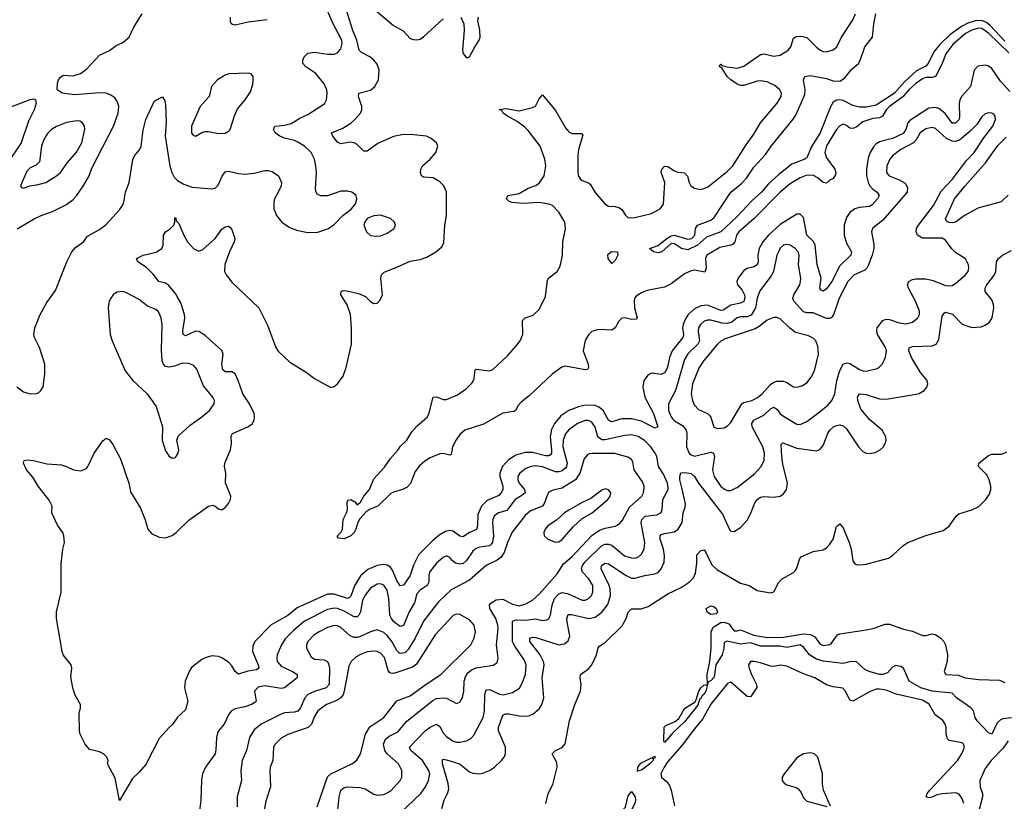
# Model space of a CAD drawing. Header units: inches. Extents: x 1771504 to 1971212, y 471788 to 643615.
# Tile 496 of 587: x 1879047 to 1885006, y 608103 to 612835. Entities that reach past the tile are written whole.
import ezdxf

# ---------------------------------------------------------------- set-up
doc = ezdxf.new("R2010")
doc.units = ezdxf.units.IN
doc.header["$MEASUREMENT"] = 0
for name, color, linetype in [('B8670', 7, 'Continuous'), ('B8671', 7, 'Continuous'), ('B8680', 7, 'Continuous'), ('B8681', 7, 'Continuous')]:
    doc.layers.add(name, color=color, linetype=linetype)

msp = doc.modelspace()

# ---------------------------------------------------------------- linework, layer by layer
at = {"layer": 'B8670', "color": 5, "elevation": 320}
for points in [[(1880000, 608609), (1879970, 608565.2), (1879950.4, 608549.6), (1879890, 608482.7), (1879810, 608325.2), (1879770, 608279), (1879730, 608242), (1879650, 608108), (1879624, 608244), (1879578, 608330), (1879582, 608350), (1879574, 608370), (1879554, 608390), (1879530, 608402.7), (1879470, 608417.2), (1879443.7, 608450), (1879413.2, 608510), (1879409.3, 608530), (1879406, 608634), (1879415.3, 608670), (1879414, 608690), (1879381.2, 608750), (1879369.2, 608790), (1879356.5, 608856.5), (1879361.2, 608910), (1879357.2, 608930), (1879310, 608989), (1879303.7, 609010), (1879269.6, 609209.6), (1879269.7, 609250), (1879296.9, 609370), (1879297.2, 609542.8), (1879307.6, 609630), (1879316.9, 609670), (1879313.6, 609710), (1879307.3, 609730), (1879274.5, 609774.5), (1879242, 609850), (1879242.9, 609890), (1879225.9, 609925.9), (1879165.7, 610000)], [(1879713.1, 610000), (1879717.3, 609977.3), (1879777.1, 609877.1), (1879806.3, 609806.3), (1879821.5, 609750), (1879843.6, 609723.6), (1879890, 609703.2), (1879930, 609698.8), (1879970, 609712.4), (1879993.7, 609730), (1880000, 609736.2)]]:
    msp.add_lwpolyline(points, dxfattribs=at)
at = {"layer": 'B8671', "color": 5}
for points, elevation in [([(1879031.2, 611568.8), (1879130, 611628.2), (1879177, 611650), (1879246, 611674), (1879330, 611715.2), (1879370, 611746.4), (1879390, 611768.7), (1879430, 611826.9), (1879466.5, 611890), (1879484, 611936), (1879614.7, 612190), (1879643.4, 612270), (1879646.4, 612310), (1879638.1, 612338.1), (1879621.5, 612361.5), (1879598.5, 612378.5), (1879570, 612389.8), (1879530, 612392.3), (1879380.8, 612380.8), (1879304, 612390), (1879273.2, 612410), (1879274.5, 612450), (1879282, 612470), (1879293.4, 612486.6), (1879310, 612499.1), (1879370, 612494.9), (1879414, 612510), (1879450, 612535.3), (1879530, 612620.9), (1879590, 612648.9), (1879630, 612678.3), (1879670, 612696.5), (1879709.6, 612730), (1879737.4, 612790), (1879788, 612870)], 360), ([(1878930, 612283.1), (1879110, 612351), (1879130, 612356), (1879142, 612350), (1879146, 612330), (1879134, 612290), (1879099.8, 612220.2), (1879055.6, 612090), (1878973.7, 611966.3)], 360), ([(1879030, 610611.8), (1879070, 610581.1), (1879110, 610570.3), (1879150, 610572.2), (1879161.7, 610578.3), (1879175.1, 610590), (1879187.7, 610612.3), (1879198.5, 610690), (1879199.3, 610750), (1879165.7, 610850), (1879136.2, 610910), (1879131.5, 610930), (1879138.5, 610970), (1879169.9, 611050.1), (1879210, 611123.8), (1879263.9, 611196.1), (1879331, 611370), (1879362.5, 611430), (1879385.2, 611454.8), (1879432.1, 611490), (1879456.6, 611523.4), (1879530, 611565.5), (1879570, 611596), (1879650, 611684.4), (1879667.9, 611710), (1879676.2, 611730), (1879687.2, 611790), (1879708.2, 611850), (1879730.6, 611989.4), (1879741.4, 612010), (1879772.7, 612047.3), (1879781.5, 612070), (1879793.6, 612166.4), (1879810.8, 612230), (1879860.9, 612339.1), (1879870, 612348.2), (1879910, 612367.3), (1879924.4, 612344.4), (1879930, 612322), (1879932.8, 612212.8), (1879928, 612130), (1879954.7, 611950), (1879967.3, 611910), (1879982.2, 611882.2), (1880000, 611864.4)], 340), ([(1880000, 611158.8), (1879990, 611176.8), (1879947.7, 611227.7), (1879930, 611238.9), (1879889.4, 611249.4), (1879854.4, 611294.4), (1879814.6, 611334.6), (1879761.6, 611370), (1879754.5, 611390), (1879793.2, 611410), (1879871.9, 611428.1), (1879907.3, 611450), (1879915.8, 611470), (1879916.5, 611530), (1879929.9, 611550.1), (1879959.2, 611570), (1879978.9, 611590), (1879986.3, 611610), (1879985.6, 611634.4), (1879990, 611638), (1879995.2, 611615.2), (1880000, 611610.9)], 320), ([(1880000, 610743.3), (1879983.3, 610736.6), (1879950, 610730.6), (1879930, 610735.3), (1879917, 610750), (1879909.2, 610770), (1879904.1, 610835.9), (1879909.8, 610990), (1879902.3, 611030), (1879886.4, 611066.4), (1879870, 611080.4), (1879819.9, 611099.9), (1879770, 611141.1), (1879690, 611183.5), (1879670, 611189.7), (1879634.6, 611185.4), (1879611.4, 611168.6), (1879597.6, 611150), (1879588.8, 611130), (1879582, 611090), (1879594.4, 610930), (1879605.3, 610890), (1879685.3, 610710), (1879730.4, 610650), (1879818.4, 610570), (1879873, 610493), (1879910.4, 610370), (1879908.9, 610288.9), (1879930, 610224.7), (1879950, 610194.8), (1879970, 610181), (1879990, 610184.7), (1880000, 610201.3)], 340), ([(1879165.7, 610000), (1879157.6, 610010), (1879125.6, 610065.6), (1879087.3, 610110), (1879069.3, 610150), (1879074.6, 610165.4), (1879089.3, 610170.7), (1879130, 610166.7), (1879210, 610146.4), (1879299.1, 610139.1), (1879330, 610130.8), (1879372, 610110), (1879416.6, 610103.4), (1879450, 610118.8), (1879459.3, 610130), (1879497.2, 610210), (1879550, 610284.7), (1879570, 610301), (1879590, 610290.8), (1879610, 610262.8), (1879656.5, 610176.5), (1879707.4, 610030), (1879713.1, 610000)], 320), ([(1880000, 610279.4), (1879998, 610290), (1880000, 610296.2)], 340)]:
    msp.add_lwpolyline(points, dxfattribs=dict(at, elevation=elevation))
at = {"layer": 'B8671', "color": 5, "elevation": 380}
msp.add_lwpolyline([(1879390, 612223.1), (1879330, 612212.8), (1879270, 612189.1), (1879239.6, 612170), (1879214.1, 612145.9), (1879193.1, 612110), (1879178.5, 612070), (1879166.6, 611973.4), (1879145.4, 611954.5), (1879110, 611937.2), (1879090, 611917.4), (1879051, 611830), (1879058, 611818), (1879070, 611814.8), (1879110, 611828.7), (1879150, 611834.4), (1879204, 611850), (1879270, 611890.4), (1879293.6, 611910), (1879336.4, 611970), (1879390, 612033.4), (1879423.1, 612090), (1879441.7, 612170), (1879439.7, 612190), (1879427, 612210), (1879410, 612219.7)], close=True, dxfattribs=at)
at = {"layer": 'B8680', "color": 5}
for points, elevation in [([(1881970.1, 610000), (1881970, 609988.5), (1881960.8, 609970), (1881945.8, 609954.2), (1881876.4, 609923.6), (1881841.3, 609890), (1881819.6, 609840.4), (1881817.4, 609770), (1881810.5, 609749.5), (1881769.7, 609730.3), (1881730, 609703.7), (1881710, 609708.4), (1881670, 609738), (1881650, 609742), (1881624.2, 609735.8), (1881585.8, 609714.2), (1881542.2, 609677.8), (1881463.3, 609596.7), (1881430, 609532), (1881409.1, 609470), (1881370, 609412.2), (1881350, 609407.8), (1881330, 609439.8), (1881303.1, 609503.1), (1881290, 609521.4), (1881270, 609533.1), (1881250, 609535.9), (1881210, 609530.5), (1881154.3, 609505.6), (1881110, 609467.6), (1881072.1, 609407.9), (1881050, 609344.8), (1881042.7, 609337.3), (1881030, 609331.2), (1880950, 609358), (1880910, 609356.2), (1880725.8, 609274.2), (1880670, 609228.5), (1880567.8, 609172.2), (1880469.4, 609070.6), (1880457.4, 609042.6), (1880455.5, 609010), (1880490.2, 608929.8), (1880494.5, 608910), (1880480.4, 608899.5), (1880428.2, 608891.8), (1880370, 608872), (1880350, 608888.2), (1880330, 608923.1), (1880310, 608945.3), (1880270, 608972.5), (1880250, 608979.3), (1880210, 608983.1), (1880170, 608972.6), (1880150, 608961.3), (1880087.3, 608912.7), (1880073.1, 608890), (1880048.9, 608830), (1880044.6, 608790), (1880063.8, 608710), (1880050, 608657.2), (1880000.7, 608610), (1880000, 608609)], 320), ([(1880000, 609736.2), (1880070, 609806), (1880190, 609889), (1880215.3, 609895.3), (1880230, 609890.3), (1880250, 609873.7), (1880270, 609868.6), (1880290, 609882.6), (1880310, 609907), (1880321.8, 609930), (1880324.8, 609950), (1880304.9, 610000)], 320), ([(1882093.4, 610000), (1882101.4, 609990), (1882105.2, 609970), (1882086.4, 609953.6), (1882045.5, 609930), (1881995.5, 609864.5), (1881945.3, 609850), (1881919.3, 609830), (1881909.5, 609810), (1881907.5, 609790), (1881915, 609710), (1881907.7, 609672.3), (1881899.9, 609660.1), (1881890, 609649.9), (1881830, 609641.9), (1881810, 609634.5), (1881790, 609617.8), (1881750, 609560.7), (1881730, 609542.5), (1881710, 609538.4), (1881685.2, 609545.2), (1881662.5, 609562.5), (1881650, 609578.9), (1881630, 609589.7), (1881610, 609579.8), (1881570, 609545.8), (1881527.3, 609490), (1881523, 609470), (1881523.5, 609430), (1881513.7, 609410), (1881470, 609381.5), (1881450, 609359.7), (1881435.7, 609304.3), (1881403.4, 609250), (1881370, 609168.4), (1881350, 609161.2), (1881311.5, 609190), (1881297.1, 609210), (1881287.1, 609230), (1881281.7, 609330), (1881270, 609380.4), (1881250, 609411.6), (1881230, 609419.5), (1881210, 609417.4), (1881170, 609393.2), (1881135.3, 609350), (1881121.9, 609318.1), (1881109.3, 609250.7), (1881100.2, 609230), (1881090, 609219.8), (1881070, 609219), (1881010, 609254.7), (1880970, 609270.7), (1880950, 609272), (1880910, 609263.5), (1880770, 609192.9), (1880703.7, 609136.3), (1880654, 609086), (1880631.8, 609050), (1880605.1, 608990), (1880602, 608970), (1880605.5, 608950), (1880630, 608921.5), (1880698, 608890), (1880725.3, 608870), (1880726.7, 608850), (1880650, 608789.8), (1880630, 608785.8), (1880530, 608802.2), (1880490, 608794.6), (1880467.2, 608770), (1880477.3, 608710), (1880470, 608701.7), (1880450, 608688.4), (1880410, 608674.1), (1880350, 608662.8), (1880327.6, 608650), (1880312.6, 608630), (1880284, 608570), (1880250.3, 608530), (1880243.9, 608516.1), (1880237.3, 608490), (1880234.4, 608414.4), (1880228.8, 608390), (1880170.3, 608310), (1880153.7, 608270), (1880146.3, 608233.7), (1880143.7, 608110), (1880133.7, 608030)], 340), ([(1882332.3, 610000), (1882330, 609998.5), (1882273.3, 609986.8), (1882250, 609974.5), (1882240.2, 609959.8), (1882223.8, 609910), (1882210, 609890.6), (1882139.2, 609860.7), (1882106.6, 609833.5), (1882027.1, 609732.9), (1881999.1, 609670), (1881978.6, 609610), (1881959.8, 609580.2), (1881937.3, 609562.7), (1881869.3, 609530.7), (1881770, 609442.5), (1881657.4, 609382.6), (1881581.7, 609310), (1881490, 609194.2), (1881439.6, 609090), (1881398.6, 609021.4), (1881377.9, 609002.1), (1881350, 608998.1), (1881342.9, 609002.8), (1881330, 609015.7), (1881299.2, 609070), (1881270, 609106.4), (1881250, 609125.6), (1881210, 609141.5), (1881170, 609129.9), (1881110, 609099.9), (1881090, 609094.4), (1881070, 609095.2), (1881045.8, 609105.8), (1880990, 609155.2), (1880970, 609165), (1880950, 609168.2), (1880910, 609156), (1880859, 609130), (1880829.2, 609110), (1880790.3, 609070), (1880782.8, 609050), (1880783.2, 609030), (1880810, 608977), (1880830, 608963.5), (1880890, 608959.7), (1880909.3, 608949.3), (1880916.3, 608936.3), (1880921.1, 608910), (1880918.8, 608810), (1880902.3, 608790), (1880830, 608768.8), (1880790.5, 608749.5), (1880771.4, 608728.6), (1880745.5, 608670), (1880730, 608649.1), (1880710, 608642.4), (1880650, 608638.8), (1880630, 608631.4), (1880509.1, 608570.9), (1880464.8, 608535.2), (1880436.8, 608490), (1880419.3, 608410), (1880393.2, 608350), (1880385.9, 608290), (1880389.2, 608230), (1880362.3, 608130), (1880362.2, 608070)], 360), ([(1881383.3, 610000), (1881364, 609990), (1881310, 609975.1), (1881293.9, 609966.1), (1881213.4, 609890), (1881167.8, 609872.2), (1881143.7, 609856.3), (1881106.1, 609813.9), (1881093.2, 609790), (1881082, 609750), (1881071, 609730), (1881050, 609711.2), (1881010, 609692.3), (1880976.4, 609696.4), (1880968, 609708), (1880989.6, 609730.4), (1880999.5, 609750), (1881004.4, 609810), (1881025.4, 609850), (1881029.8, 609870), (1881028.2, 609911.8), (1881033.2, 609926.8), (1881051, 609930), (1881075.8, 609915.8), (1881090, 609898), (1881110, 609914.8), (1881129.6, 609950), (1881164.7, 609990), (1881168.6, 610000)], 280), ([(1880970.5, 608030), (1880980.4, 608130), (1880990.7, 608170), (1881010, 608186.6), (1881030, 608191.2), (1881106.2, 608186.2), (1881138.1, 608178.1), (1881190, 608146.2), (1881210, 608141), (1881250, 608143.8), (1881293.3, 608166.7), (1881348.7, 608230), (1881358.8, 608250), (1881360.3, 608290), (1881338.4, 608330), (1881271.4, 608390), (1881257.4, 608410), (1881248.7, 608450), (1881260.9, 608479.1), (1881282.6, 608497.4), (1881336.1, 608523.9), (1881390, 608588.6), (1881547.4, 608712.6), (1881570, 608724.6), (1881616, 608730), (1881630, 608727.6), (1881690, 608695.8), (1881710, 608703), (1881727.6, 608732.4), (1881735, 608770), (1881736.5, 608830), (1881744.1, 608855.9), (1881759.3, 608880.7), (1881781.3, 608898.7), (1881810, 608910.8), (1881913.5, 608926.5), (1881937.4, 608942.6), (1881942, 608970), (1881932.1, 609050), (1881941.8, 609150), (1881939.9, 609170), (1881927.8, 609210), (1881892.9, 609270), (1881890.6, 609290), (1881897.7, 609302.3), (1881930, 609323.5), (1881970, 609326.9), (1882030, 609296.9), (1882070, 609286.7), (1882110, 609297.8), (1882150, 609320.5), (1882190, 609356.8), (1882299.9, 609480.1), (1882338.8, 609541.2), (1882390, 609584.5), (1882510, 609711.9), (1882556.4, 609743.6), (1882590, 609756.1), (1882650, 609768), (1882676.1, 609783.9), (1882694.2, 609805.8), (1882736.9, 609883.1), (1882811.5, 609950), (1882822.4, 609970), (1882825.4, 610000)], 360), ([(1881350, 608031.9), (1881474.5, 608150), (1881502.3, 608190), (1881520.8, 608230), (1881528.1, 608270), (1881523.2, 608290), (1881484.1, 608350), (1881414.4, 608410), (1881406, 608430), (1881500.3, 608530), (1881530, 608552.5), (1881570, 608569.2), (1881590, 608555.6), (1881610, 608518), (1881630, 608494.5), (1881670, 608466.3), (1881690, 608460.2), (1881710, 608460.5), (1881751.6, 608470), (1881776.4, 608483.6), (1881795.5, 608504.5), (1881851, 608610), (1881860.7, 608650), (1881862.6, 608750), (1881870, 608778), (1881890, 608781), (1881950, 608752.7), (1881972.2, 608747.8), (1882030, 608760.9), (1882070.9, 608789.1), (1882086.6, 608813.4), (1882107.5, 608870), (1882112.9, 608930), (1882100, 608960), (1882042.4, 609042.4), (1882029.1, 609069.1), (1882030, 609193.4), (1882050, 609201.2), (1882110, 609200.7), (1882168.5, 609208.5), (1882210, 609198), (1882238, 609202), (1882250, 609210.4), (1882258.6, 609230), (1882269, 609290), (1882282.8, 609330), (1882310, 609359.8), (1882330, 609367.5), (1882361.9, 609361.9), (1882450, 609321), (1882470, 609321.5), (1882490, 609330.3), (1882506.4, 609350), (1882515.2, 609370), (1882515.2, 609410), (1882490.6, 609450), (1882453.4, 609490), (1882446.9, 609510), (1882452.1, 609530), (1882466.2, 609550), (1882570, 609651.2), (1882590, 609660.1), (1882610, 609660.1), (1882630, 609652.8), (1882707.9, 609590), (1882750, 609576.8), (1882770, 609575.9), (1882790, 609581.6), (1882810, 609598.3), (1882825.8, 609630), (1882829.2, 609670), (1882808.5, 609788.5), (1882811.3, 609810), (1882831.4, 609828.6), (1882902.3, 609837.7), (1882929.1, 609850.9), (1882935.8, 609870), (1882939.9, 609930), (1882972.4, 609990), (1882971.2, 610000)], 340), ([(1881601.2, 608058.8), (1881615, 608110), (1881636.8, 608150), (1881644.2, 608175.8), (1881640.2, 608210), (1881605.2, 608330), (1881605.1, 608354.9), (1881610, 608358.3), (1881630, 608354.3), (1881709.1, 608329.1), (1881770, 608281.5), (1881790, 608273.5), (1881830, 608270.1), (1881850, 608273.6), (1881889.7, 608290), (1881920.4, 608310), (1881963.5, 608350), (1881979.8, 608370), (1881987.8, 608390), (1881987.9, 608430), (1881944.1, 608530), (1881944.7, 608550), (1881970, 608624.4), (1881986.5, 608633.5), (1882006.3, 608633.7), (1882070, 608619.8), (1882121.1, 608619), (1882152.6, 608630), (1882190, 608663.2), (1882206.6, 608690), (1882219.1, 608730), (1882208.2, 608850), (1882220.4, 608930), (1882216.7, 608950), (1882195.8, 608990), (1882133.2, 609070), (1882134.7, 609090), (1882150, 609096.3), (1882170, 609094.8), (1882310, 609051.2), (1882343.9, 609056.1), (1882365.7, 609074.3), (1882376.1, 609103.9), (1882359.4, 609190), (1882358.3, 609210), (1882366.4, 609233.6), (1882386, 609234), (1882491.1, 609208.9), (1882530, 609218.3), (1882570, 609248.4), (1882605.7, 609294.3), (1882622.3, 609350), (1882620.5, 609390), (1882614.8, 609410), (1882566.1, 609510), (1882568.4, 609530), (1882590, 609544.2), (1882610, 609541.1), (1882716.3, 609470), (1882750, 609454.7), (1882770, 609454.7), (1882830.9, 609470.9), (1882890, 609479.3), (1882910, 609489.3), (1882929.9, 609510.1), (1882946.3, 609550), (1882949.3, 609590), (1882942.4, 609630), (1882922.4, 609690), (1882923, 609710), (1882930, 609717.8), (1882950, 609724.7), (1883010, 609733.5), (1883032.8, 609750), (1883056.7, 609790), (1883061.7, 609850), (1883075.3, 609884.7), (1883076.6, 609903.4), (1883053.9, 610000)], 320), ([(1882230.8, 608090), (1882244.2, 608150), (1882274.2, 608205.8), (1882299.3, 608310), (1882297.1, 608337.1), (1882268.6, 608390), (1882289.7, 608410), (1882330.8, 608429.2), (1882348.2, 608451.8), (1882374.2, 608590), (1882407.4, 608690), (1882439.9, 608770), (1882445.8, 608810), (1882438.3, 608850), (1882440.4, 608870), (1882490, 608905.1), (1882508.8, 608930), (1882536.9, 608990), (1882548, 609032), (1882556.7, 609043.3), (1882592.9, 609067.1), (1882693.9, 609166.1), (1882717.7, 609210), (1882730, 609247.7), (1882750, 609268.4), (1882807.8, 609267.8), (1882850, 609281.9), (1882970, 609358.2), (1883050, 609398.4), (1883098, 609430), (1883124.1, 609455.9), (1883136.2, 609483.7), (1883145.1, 609545.1), (1883145, 609595), (1883170, 609620.6), (1883183.4, 609623.4), (1883190, 609624.7), (1883199.4, 609610), (1883235, 609535), (1883266.1, 609506.1), (1883410, 609423.5), (1883460.7, 609410), (1883510, 609379.5), (1883590, 609366), (1883610, 609371.3), (1883642, 609430), (1883662, 609450), (1883730, 609488.8), (1883740.6, 609499.4), (1883748.8, 609511.2), (1883767.3, 609572.7), (1883776.6, 609583.4), (1883850, 609615.3), (1883910, 609625.3), (1883930, 609638), (1883950, 609658.9), (1883969.8, 609690), (1883990, 609766.8), (1884010, 609783.8), (1884030, 609759.3), (1884067.3, 609670), (1884079.2, 609630), (1884090, 609558), (1884101.7, 609541.7), (1884110, 609536.3), (1884130, 609534.9), (1884170, 609539.5), (1884304, 609576), (1884328.3, 609591.7), (1884392.7, 609650), (1884421.2, 609670), (1884530, 609712.4), (1884636.6, 609743.4), (1884671.5, 609768.5), (1884715.1, 609830), (1884730, 609843), (1884810, 609867), (1884851.7, 609888.3), (1884891.7, 609928.3), (1884916.5, 609963.5), (1884924.4, 609990), (1884924.6, 610000)], 280), ([(1883178, 610000), (1883301, 609841), (1883345.1, 609745.1), (1883350, 609738.7), (1883370, 609736.9), (1883410, 609760.3), (1883450, 609805.3), (1883472.1, 609847.9), (1883495.2, 609910), (1883510, 609931.1), (1883530, 609944.8), (1883550, 609948.8), (1883610, 609943.5), (1883649.3, 609950), (1883670, 609964.9), (1883688.6, 609990), (1883690.1, 610000)], 320), ([(1883302.7, 610000), (1883316.4, 609990), (1883330, 609984.8), (1883350, 609984.8), (1883383.5, 610000)], 340), ([(1880847.4, 608070), (1880908.6, 608251.4), (1880929.5, 608270.5), (1881056.9, 608330), (1881086.9, 608353.1), (1881109.1, 608390.9), (1881138.8, 608510), (1881165.2, 608554.8), (1881250, 608610.2), (1881328.7, 608711.3), (1881410, 608742.5), (1881507, 608813), (1881596.4, 608870), (1881776.8, 609050), (1881798.2, 609090), (1881804.8, 609130), (1881797.2, 609170), (1881770, 609201.3), (1881710, 609233.3), (1881690, 609236.3), (1881670, 609227.6), (1881562.2, 609110), (1881447.5, 608932.5), (1881424.3, 608915.7), (1881330, 608882.7), (1881310, 608877.3), (1881290, 608878.8), (1881283.9, 608883.9), (1881276, 608896), (1881254.5, 608974.5), (1881230, 609000.2), (1881210, 609009.2), (1881190, 609011.8), (1881150, 609007.5), (1881110, 608992.5), (1881083.2, 608976.8), (1881053.7, 608950), (1881038.7, 608921.3), (1881011.3, 608770), (1881004.5, 608750), (1880989.7, 608730.3), (1880965.8, 608714.2), (1880903.2, 608690), (1880850.2, 608650), (1880830, 608616.3), (1880813.7, 608570), (1880792.6, 608550), (1880670, 608506.8), (1880630, 608484.6), (1880592.3, 608450), (1880583.5, 608430), (1880579.3, 608350), (1880562.8, 608310), (1880560.2, 608290), (1880564.1, 608190), (1880535.8, 608104.2), (1880510, 607955.3)], 380), ([(1885050, 608608), (1884996.6, 608603.4), (1884982.6, 608597.4), (1884962, 608578), (1884930, 608509.4), (1884910, 608518.7), (1884841.3, 608590), (1884829.7, 608610), (1884819.6, 608650), (1884802.7, 608670), (1884715.5, 608730), (1884690, 608758), (1884569.3, 608770), (1884499.7, 608790), (1884429.3, 608830), (1884395.1, 608910), (1884379.1, 608919.1), (1884350, 608925.1), (1884330, 608914.7), (1884299.4, 608880.6), (1884270.7, 608870), (1884250, 608871.3), (1884188.4, 608888.4), (1884161.7, 608901.8), (1884110, 608949.4), (1884070, 608946.9), (1884030, 608938), (1883910, 608950.6), (1883870, 608963.4), (1883826, 608990), (1883790, 609036), (1883770, 609051), (1883690, 609033.5), (1883650, 609041.4), (1883530, 609042.3), (1883470, 609061.9), (1883410, 609054.5), (1883327.9, 609072.1), (1883310, 609064), (1883308.3, 609030), (1883297.5, 608990), (1883260.3, 608930), (1883250, 608854.5), (1883230, 608831.8), (1883213, 608827), (1883198.8, 608770), (1883190, 608751.6), (1883178, 608742), (1883170, 608725.7), (1883160.2, 608719.8), (1883150, 608686), (1883070, 608583.5), (1883001, 608519), (1882950, 608459.3), (1882945.4, 608470), (1882947.3, 608552.7), (1882958.2, 608561.8), (1883013.6, 608586.4), (1883035.3, 608604.7), (1883070, 608666), (1883133.9, 608706.1), (1883141.7, 608718.3), (1883157.7, 608770), (1883169.8, 608790.2), (1883190, 608807.7), (1883194.6, 608805.4), (1883208.9, 608811.1), (1883206.6, 608870), (1883224, 608950), (1883232.5, 609032.5), (1883231.7, 609128.3), (1883243.3, 609156.7), (1883290, 609185.3), (1883310, 609187.2), (1883337.7, 609177.7), (1883370, 609135.5), (1883390, 609134.8), (1883410, 609140.7), (1883490, 609109), (1883570, 609094), (1883670, 609097.3), (1883790, 609116.1), (1883832.1, 609112.1), (1883858.6, 609098.6), (1883890, 609056), (1883910, 609046.7), (1883950, 609052), (1883960.4, 609059.6), (1883995.3, 609110), (1884010, 609117.3), (1884170, 609140.4), (1884211.5, 609148.5), (1884284.8, 609175.2), (1884310, 609175.5), (1884390, 609147), (1884450, 609132.7), (1884510, 609107.2), (1884530, 609106.7), (1884570, 609118), (1884590, 609113), (1884622, 609090), (1884640.5, 609070), (1884650.4, 609050.4), (1884661.6, 608990), (1884659.3, 608950), (1884641, 608890), (1884651.3, 608871.3), (1884726.7, 608866.7), (1884768.4, 608851.6), (1884850, 608841), (1884976.9, 608836.9), (1885010, 608822)], 260), ([(1884760.4, 608090), (1884750, 608121), (1884730, 608148.9), (1884710, 608153.6), (1884630, 608148), (1884598, 608142), (1884570, 608128.7), (1884550, 608124.8), (1884532.3, 608130), (1884539.3, 608150), (1884555, 608170), (1884722.3, 608350), (1884749.1, 608390), (1884765.6, 608430), (1884759.7, 608450), (1884750, 608456.4), (1884671.6, 608471.6), (1884661.9, 608481.9), (1884653.5, 608510), (1884653.5, 608550), (1884648.5, 608570), (1884632.8, 608592.8), (1884587.4, 608627.4), (1884550.8, 608690.8), (1884510, 608714.6), (1884351.8, 608751.8), (1884290, 608775), (1884250, 608782.7), (1884230, 608781.3), (1884190, 608766.8), (1884089.8, 608709.8), (1884070, 608715.8), (1884044.5, 608770), (1884027.6, 608787.6), (1883970, 608795.9), (1883930, 608807.9), (1883859.8, 608850), (1883790, 608874.4), (1883690, 608922), (1883652.1, 608927.9), (1883610, 608918.9), (1883590, 608921), (1883530, 608940.5), (1883490.3, 608949.7), (1883470.3, 608949.7), (1883457.4, 608930), (1883462, 608910), (1883476.6, 608870), (1883506.7, 608810), (1883507.6, 608792.4), (1883476.7, 608743.3), (1883470, 608735.1), (1883450, 608736.9), (1883350, 608824.8), (1883330, 608815.9), (1883230, 608691.9), (1883180.1, 608599.9), (1883130, 608541.8), (1883056.7, 608443.3), (1882970, 608343.9), (1882946.6, 608310), (1882927.4, 608270), (1882931.9, 608250), (1882962.3, 608222.3), (1882978.7, 608198.7), (1882990.1, 608170.1), (1883010, 608076.5)], 280), ([(1885030, 608469.8), (1884996.8, 608423.2), (1884926.7, 608350), (1884890, 608302.2), (1884858.7, 608230), (1884859.2, 608190), (1884873.2, 608150), (1884873.4, 608130), (1884847.4, 608030)], 280), ([(1883954.6, 608074.6), (1883912, 608170), (1883906, 608206), (1883905.7, 608270), (1883877.2, 608370), (1883856.9, 608390), (1883830, 608397.3), (1883790, 608390.6), (1883750, 608366), (1883673.1, 608270), (1883661.1, 608250), (1883662, 608230), (1883673.8, 608213.8), (1883690, 608202.6), (1883746.9, 608186.9), (1883759.1, 608179.1), (1883776.9, 608156.9), (1883790, 608124.9), (1883810, 608103.7), (1883932.7, 608072.7)], 320)]:
    msp.add_lwpolyline(points, dxfattribs=dict(at, elevation=elevation))
for points, elevation in [([(1882590, 609994.5), (1882570, 609986), (1882503.8, 609936.2), (1882450, 609912.3), (1882370, 609866.6), (1882344.9, 609850), (1882294.9, 609805.1), (1882243.8, 609770), (1882226, 609750), (1882218, 609730), (1882220.7, 609710), (1882242.8, 609690), (1882290, 609672), (1882310, 609674.9), (1882330, 609687.6), (1882396, 609764), (1882450, 609815.5), (1882511.8, 609850), (1882606.6, 609930), (1882619.6, 609950), (1882623.7, 609970), (1882610, 609989.2)], 380), ([(1883230, 609234), (1883207.2, 609247.2), (1883202, 609270), (1883230, 609286), (1883250, 609281), (1883261, 609270), (1883270, 609246), (1883262, 609238)], 260), ([(1882790, 608282.7), (1882785.8, 608285.8), (1882788.6, 608310), (1882806.8, 608333.2), (1882870, 608366.4), (1882878, 608362), (1882879, 608370), (1882890, 608375.5), (1882892.8, 608372.8), (1882890, 608365.1), (1882880.6, 608359.4), (1882880.9, 608350), (1882859.6, 608330), (1882810, 608291.3), (1882792.6, 608287.4)], 260), ([(1882690, 607969.6), (1882670, 607974), (1882667.1, 608010), (1882683.6, 608036.4), (1882712.7, 608067.3), (1882730, 608137.3), (1882750, 608163), (1882771.3, 608130), (1882773.2, 608110), (1882768.8, 608090), (1882749.1, 608050.9), (1882742.6, 608010), (1882715.2, 607984.8)], 260)]:
    msp.add_lwpolyline(points, close=True, dxfattribs=dict(at, elevation=elevation))
at = {"layer": 'B8681', "color": 5}
for points, elevation in [([(1880000, 611610.9), (1880010, 611602), (1880039.6, 611530), (1880063.1, 611490), (1880098, 611450), (1880130, 611433.4), (1880155.8, 611444.1), (1880229.7, 611510), (1880270, 611566), (1880290, 611581.6), (1880310, 611585.5), (1880318.3, 611578.3), (1880330, 611564), (1880348.9, 611510), (1880345.5, 611490), (1880316.2, 611430), (1880288.1, 611351.9), (1880286.6, 611310), (1880295.5, 611290), (1880330, 611246.7), (1880494.6, 611090), (1880546.4, 610986.4), (1880597.1, 610850), (1880610, 610827.6), (1880681.5, 610761.5), (1880780.5, 610700.5), (1880830, 610663.2), (1880930, 610609.2), (1880950, 610614.4), (1880969.8, 610630.2), (1881004.1, 610675.9), (1881022.7, 610730), (1881054.2, 610870), (1881054.4, 610970), (1881048.6, 611050), (1881027.7, 611107.7), (1880990.9, 611170), (1880992.3, 611190), (1881005, 611195), (1881025.8, 611194.2), (1881097.7, 611177.7), (1881138.9, 611158.9), (1881170, 611128.7), (1881190, 611117.1), (1881210, 611119.1), (1881226, 611134), (1881242, 611170), (1881232, 611270), (1881236, 611290), (1881253, 611307), (1881330, 611336.5), (1881410, 611373.8), (1881470, 611383.9), (1881510, 611397.2), (1881565.6, 611430), (1881600.8, 611459.2), (1881613.1, 611486.9), (1881620.2, 611590), (1881630.7, 611650), (1881630, 611793.2), (1881614, 611830), (1881590, 611853.7), (1881550, 611877.6), (1881490, 611880.7), (1881478, 611890), (1881473, 611910), (1881475.4, 611930), (1881485.1, 611950), (1881531.3, 611990), (1881565.6, 612030), (1881577.2, 612070), (1881569.2, 612090), (1881536.6, 612116.6), (1881509.7, 612129.7), (1881430, 612138.3), (1881370, 612139.1), (1881310, 612128.3), (1881214.9, 612085.1), (1881150, 612039.7), (1881130, 612038), (1881090, 612079.1), (1881071.8, 612090), (1881046.5, 612093.5), (1880990, 612083.5), (1880970, 612093.3), (1880942, 612130), (1880934.5, 612150), (1881001.4, 612178.6), (1881050.8, 612209.2), (1881075.8, 612230), (1881108.7, 612270), (1881117.2, 612290), (1881116.5, 612310), (1881097.2, 612370), (1881099.5, 612390), (1881170, 612408.7), (1881196.2, 612430), (1881218, 612470), (1881222.7, 612530), (1881210, 612565.1), (1881190, 612589.8), (1881166.6, 612610), (1881115.8, 612635.8), (1881101.7, 612650), (1881087.1, 612710), (1881063.5, 612770), (1881013.4, 612930)], 320), ([(1881176.9, 612910), (1881310, 612799.6), (1881366.6, 612766.6), (1881410, 612721.7), (1881430, 612714.3), (1881450, 612712.9), (1881470, 612717.7), (1881490, 612730.3), (1881610, 612840.2)], 320), ([(1880000, 611864.4), (1880002.2, 611862.2), (1880039.5, 611839.5), (1880090, 611820.2), (1880210, 611810.3), (1880230, 611815.8), (1880247.7, 611832.3), (1880271.8, 611888.2), (1880290, 611913.1), (1880310, 611916.9), (1880370, 611902.8), (1880410, 611899.1), (1880465.5, 611905.5), (1880530, 611921.2), (1880550, 611921.8), (1880575.4, 611915.4), (1880614, 611890), (1880630.4, 611850), (1880628.5, 611830), (1880612, 611790), (1880589.1, 611750.9), (1880584.2, 611730), (1880585.7, 611690), (1880600.3, 611650), (1880632.2, 611610), (1880678.4, 611578.4), (1880721.5, 611561.5), (1880790, 611546), (1880851.6, 611548.4), (1880915.1, 611570), (1880950, 611594.4), (1881002.9, 611650), (1881055.1, 611690), (1881079.2, 611720.8), (1881088, 611750), (1881083.6, 611770), (1881056, 611790), (1881030, 611797.3), (1880990, 611796.3), (1880910, 611768.3), (1880870, 611768.2), (1880850, 611777), (1880840.5, 611790), (1880837.4, 611810), (1880842.8, 611910), (1880838.9, 611950), (1880830.6, 611990.6), (1880811, 612030), (1880771.1, 612070), (1880730, 612094), (1880710, 612104), (1880650, 612118.3), (1880620.5, 612130), (1880593.3, 612150), (1880583, 612170), (1880590, 612190.4), (1880650, 612195.9), (1880690, 612206.2), (1880741.6, 612238.4), (1880790, 612260.9), (1880880.6, 612319.4), (1880892.6, 612330), (1880903.9, 612350), (1880908.4, 612388.4), (1880905.7, 612410), (1880890, 612447), (1880838.7, 612510), (1880778, 612550), (1880759.6, 612570), (1880759.7, 612590), (1880768.2, 612610), (1880790, 612631.7), (1880830, 612638), (1880910, 612626), (1880950, 612626.2), (1880970, 612633.7), (1880990, 612659.3), (1880998.3, 612690), (1880995.8, 612710), (1880943.7, 612810), (1880903.2, 612903.2)], 340), ([(1880545.1, 612834.9), (1880430, 612818.9), (1880350, 612802.4), (1880330, 612807), (1880322, 612822), (1880322.6, 612850)], 340), ([(1881168.6, 610000), (1881190, 610055.8), (1881254.7, 610125.3), (1881290, 610178), (1881337.6, 610230), (1881350, 610250.6), (1881389.7, 610290.3), (1881420.8, 610339.2), (1881450, 610374), (1881514, 610430), (1881525.7, 610454.3), (1881549.7, 610550.3), (1881570, 610551.8), (1881610, 610534.9), (1881630, 610535.3), (1881695.7, 610564.3), (1881750, 610602.6), (1881784.4, 610635.6), (1881797.3, 610662.7), (1881804.2, 610715.8), (1881810, 610718.9), (1881890, 610708.6), (1881910, 610716.5), (1881999.6, 610800.4), (1882055.4, 610864.6), (1882075.3, 610890), (1882092, 610930), (1882090, 611014.8), (1882105.2, 611030), (1882154, 611046), (1882190, 611080.5), (1882230, 611158.8), (1882241.7, 611258.3), (1882250, 611271.8), (1882299.7, 611310), (1882317.2, 611342.8), (1882332.4, 611407.6), (1882332.9, 611490), (1882349.3, 611570.7), (1882345.9, 611610), (1882309.9, 611670), (1882271.5, 611710), (1882250, 611718.8), (1882190, 611727.3), (1882090, 611722.6), (1882028.1, 611728.1), (1882010, 611733.3), (1881992.2, 611750), (1882000.7, 611770), (1882070, 611782.8), (1882124.2, 611815.8), (1882170, 611830.8), (1882193.3, 611846.7), (1882221.8, 611890), (1882231.5, 611950), (1882225.3, 611990), (1882197.1, 612070), (1882125, 612165), (1882104.5, 612184.5), (1882057.8, 612217.8), (1881999.7, 612250), (1881973.3, 612270), (1881964.4, 612284.4), (1881949.5, 612290.5), (1881990, 612296.9), (1882070, 612283.6), (1882150, 612303.1), (1882168.3, 612311.7), (1882190, 612354.8), (1882210, 612380.7), (1882290, 612284.6), (1882350, 612180.2), (1882370, 612156.1), (1882390, 612146.5), (1882446.6, 612146.6), (1882455.2, 612135.2), (1882428.5, 612050), (1882424, 612016), (1882424.7, 611910), (1882428.6, 611888.6), (1882441.5, 611870), (1882450, 611862), (1882490, 611847.7), (1882500, 611840), (1882528.9, 611788.9), (1882590, 611718), (1882610, 611705.7), (1882650, 611703.6), (1882676.5, 611696.5), (1882690, 611686.4), (1882712.2, 611652.2), (1882730, 611635.3), (1882770, 611636.9), (1882870, 611662.6), (1882922, 611690), (1882942.4, 611717.6), (1882950.5, 611850), (1882929.8, 611910), (1882933.6, 611930), (1882950, 611948.2), (1882970, 611946.7), (1883010, 611920.2), (1883030, 611912.4), (1883070, 611908.8), (1883088.3, 611888.3), (1883097.6, 611850), (1883107.6, 611830), (1883130, 611814.9), (1883170, 611806.2), (1883210, 611820.1), (1883330, 611918), (1883362.2, 611950), (1883442.6, 612077.4), (1883490, 612141.8), (1883530, 612211), (1883631.4, 612330), (1883655.9, 612370), (1883656.8, 612390), (1883647.4, 612410), (1883616, 612436), (1883570, 612459.2), (1883530, 612465.4), (1883510, 612463.6), (1883430, 612436.9), (1883410, 612436.8), (1883390, 612444.3), (1883350.7, 612470), (1883329.2, 612490), (1883298.4, 612538.4), (1883283.6, 612550), (1883282.5, 612557.5), (1883290, 612566), (1883297.1, 612557.1), (1883328.8, 612548.8), (1883390, 612541.7), (1883430, 612553.9), (1883530, 612624.6), (1883550, 612628.6), (1883610, 612614.7), (1883650, 612620.2), (1883698.3, 612650), (1883713.5, 612670), (1883730, 612722.8), (1883750, 612734.4), (1883786.3, 612733.7), (1883810, 612727.7), (1883870, 612667.6), (1883890, 612651.6), (1883910, 612643.2), (1883930, 612640.8), (1883970, 612652), (1883992.4, 612670), (1884021.1, 612730), (1884087.8, 612830), (1884105.8, 612870)], 280), ([(1881716.4, 612850), (1881734.4, 612810), (1881736.4, 612770), (1881726.7, 612650), (1881730.6, 612630), (1881750, 612604.9), (1881770, 612610.7), (1881797, 612663), (1881828, 612710), (1881834.2, 612730), (1881832, 612772), (1881819.6, 612830), (1881824.2, 612850)], 320), ([(1885010, 612704), (1884919.5, 612799.5), (1884897.6, 612817.6), (1884870, 612830), (1884830, 612828.6), (1884785.8, 612814.2), (1884746.1, 612793.9), (1884676.1, 612743.9), (1884615.9, 612684.1), (1884579.4, 612640.6), (1884544.4, 612570), (1884530, 612552.6), (1884474.2, 612525.8), (1884402.2, 612457.8), (1884341.1, 612390), (1884230, 612317.3), (1884170, 612305.9), (1884130, 612304.6), (1884090, 612314.7), (1884030, 612345.2), (1884010, 612350.6), (1883990, 612348.4), (1883970, 612335.9), (1883953.6, 612306.4), (1883890.5, 612150), (1883837.2, 612062.8), (1883810, 611999.5), (1883799.1, 611990), (1883719.8, 611960.2), (1883641.3, 611898.7), (1883579, 611841), (1883535.9, 611790), (1883479.3, 611740.7), (1883390, 611643.2), (1883291.1, 611550), (1883202.6, 611517.4), (1883148.4, 611470), (1883090, 611441.6), (1883052.3, 611450), (1883010, 611478.4), (1882990, 611480.9), (1882933.4, 611430), (1882910, 611423), (1882882, 611430), (1882858, 611450), (1882911.5, 611468.5), (1882962.7, 611510), (1882990, 611525.5), (1883008, 611530), (1883090, 611506.4), (1883114, 611510), (1883133.2, 611530), (1883137.2, 611570), (1883149.3, 611590), (1883230, 611622), (1883250, 611637.3), (1883349.7, 611790), (1883416.1, 611843.9), (1883444.9, 611875.1), (1883490, 611943.1), (1883560.3, 612019.7), (1883595.4, 612070), (1883728.2, 612231.8), (1883743.3, 612256.7), (1883797.9, 612382.1), (1883801.1, 612410), (1883791.5, 612470), (1883799.3, 612490), (1883830, 612496.2), (1883930, 612477.9), (1883970, 612463.8), (1884010, 612463.1), (1884039.5, 612480.5), (1884083.8, 612536.2), (1884122.4, 612570), (1884132.5, 612587.5), (1884161, 612670), (1884208.5, 612730), (1884215.8, 612810), (1884228, 612870)], 260), ([(1885033.4, 612633.4), (1884910, 612753.8), (1884870, 612780.9), (1884850, 612783.5), (1884810, 612771.9), (1884770, 612751.2), (1884694.5, 612685.5), (1884651.6, 612628.4), (1884630, 612569.8), (1884589.7, 612490.3), (1884570, 612484.5), (1884530, 612484), (1884510, 612476.6), (1884470, 612448.6), (1884430, 612412.5), (1884391.8, 612368.2), (1884310, 612309.6), (1884291.8, 612290), (1884269.5, 612250.5), (1884250, 612240.8), (1884210, 612236), (1884150, 612216), (1884110, 612185.2), (1884090, 612175.3), (1884070, 612178.4), (1884050, 612194), (1884030, 612201.5), (1884010, 612193.3), (1883990, 612169.8), (1883930, 612071.6), (1883919.6, 612030), (1883930, 611999.3), (1883979.6, 611930), (1883985.9, 611910), (1883984.1, 611895.9), (1883970, 611872.7), (1883950, 611863.7), (1883930, 611845.7), (1883910, 611848.7), (1883877.1, 611877.1), (1883851.5, 611891.5), (1883810, 611893.9), (1883770, 611878.2), (1883710, 611841.1), (1883648.5, 611790), (1883490.6, 611630), (1883399.3, 611550), (1883384, 611530), (1883374.2, 611490), (1883363.8, 611476.2), (1883350, 611469.1), (1883283.8, 611456.2), (1883206, 611410), (1883196.6, 611390), (1883201.9, 611330), (1883193.3, 611306.7), (1883130, 611317.8), (1883110, 611315.4), (1883070, 611295.6), (1882990, 611236.1), (1882950, 611215.9), (1882844.9, 611195.1), (1882810, 611182.3), (1882778.6, 611161.4), (1882769.4, 611150.6), (1882764.9, 611135.1), (1882768.3, 611090), (1882784.2, 611030), (1882778, 611022), (1882750, 611019.4), (1882710, 611029.8), (1882691.7, 611028.3), (1882673.7, 611010), (1882650, 610969.6), (1882630, 610956.3), (1882550, 610958.7), (1882510, 610947), (1882490, 610927), (1882470, 610892.3), (1882456.5, 610830), (1882487.8, 610750), (1882490.1, 610729.8), (1882482.3, 610717.7), (1882470, 610714.8), (1882350, 610737.2), (1882327.9, 610732.1), (1882270, 610689.8), (1882130, 610558.4), (1882081, 610519), (1882062.4, 610497.6), (1882048.5, 610471.5), (1882036.8, 610463.2), (1881970, 610452.2), (1881853.2, 610386.8), (1881741.7, 610350), (1881710, 610323.9), (1881687.8, 610292.2), (1881665.5, 610250), (1881657.8, 610202.2), (1881650, 610198.9), (1881610, 610208), (1881590, 610207.1), (1881530, 610181.9), (1881498.1, 610161.9), (1881466.5, 610133.5), (1881441.1, 610098.9), (1881412.5, 610027.5), (1881390, 610003.5), (1881383.3, 610000)], 280), ([(1885039.8, 612399.8), (1884983.7, 612463.7), (1884930, 612540.3), (1884910, 612554.4), (1884890, 612559.8), (1884846.6, 612553.4), (1884823.5, 612530), (1884800.5, 612430), (1884748.5, 612371.5), (1884735.8, 612350), (1884731.8, 612328.2), (1884734.4, 612245.6), (1884730.7, 612229.3), (1884710, 612208.7), (1884690, 612207.8), (1884647.5, 612267.5), (1884610, 612296.7), (1884590, 612302.3), (1884550, 612298.5), (1884434.3, 612225.6), (1884421.6, 612210), (1884410.1, 612169.9), (1884393.5, 612146.5), (1884330, 612116), (1884250, 612095.3), (1884230, 612083.4), (1884214.1, 612065.9), (1884193.6, 612030), (1884182.5, 611997.5), (1884172.7, 611930), (1884172.5, 611890), (1884182.5, 611850), (1884192.7, 611830), (1884210, 611809.5), (1884236.9, 611790), (1884248.6, 611770), (1884238.8, 611750), (1884206.1, 611713.9), (1884190, 611703.8), (1884130, 611698.6), (1884101.5, 611690), (1884071.7, 611668.3), (1884050, 611636.4), (1884036.3, 611590), (1884036.2, 611530), (1884050, 611481.1), (1884080.9, 611430), (1884077.3, 611410), (1884010, 611345.8), (1883962.5, 611250), (1883930, 611205.5), (1883910, 611192.4), (1883897.4, 611197.4), (1883890, 611209.2), (1883898.4, 611270), (1883873, 611353), (1883861.3, 611470), (1883851.4, 611491.4), (1883811.4, 611531.4), (1883790, 611636.9), (1883770, 611658.2), (1883750, 611657.8), (1883650, 611595), (1883578.9, 611530), (1883544.9, 611490), (1883521.5, 611450), (1883514.1, 611410), (1883516.3, 611370), (1883509.3, 611350.7), (1883490, 611339.7), (1883450, 611328.9), (1883430, 611316.2), (1883394.1, 611270), (1883388, 611250), (1883391.3, 611230), (1883418.3, 611198.4), (1883434.3, 611170), (1883436.1, 611150), (1883430, 611128.7), (1883410, 611118.3), (1883350, 611106.2), (1883303.7, 611076.3), (1883290, 611075.3), (1883210, 611105.7), (1883170, 611103.6), (1883130, 611084.6), (1883092.5, 611050), (1883075.6, 611024.4), (1883061.9, 610990), (1883058.6, 610970), (1883063.4, 610930), (1883059.6, 610910), (1882995.1, 610830), (1882980.1, 610790), (1882968.3, 610731.7), (1882955.4, 610704.6), (1882950, 610697), (1882930, 610686.3), (1882870, 610695), (1882850, 610685), (1882823.6, 610650), (1882817.7, 610610), (1882829.6, 610550), (1882883, 610450), (1882908.2, 610370), (1882890, 610361.8), (1882810, 610403.9), (1882750, 610419.2), (1882690, 610418.8), (1882630, 610400.7), (1882622.6, 610402.6), (1882609.6, 610409.6), (1882578.8, 610470), (1882552.2, 610490), (1882530, 610498.4), (1882470, 610502.1), (1882428.1, 610491.9), (1882370, 610469.9), (1882322.5, 610437.5), (1882284.1, 610390), (1882265.3, 610354.7), (1882257.5, 610310), (1882265.2, 610230), (1882264.5, 610210), (1882258.7, 610201.3), (1882250, 610194.8), (1882230, 610195.4), (1882150, 610214.2), (1882105.4, 610214.5), (1882050, 610199.5), (1882005.2, 610170), (1881968.6, 610130), (1881952, 610090), (1881952.8, 610070), (1881970.1, 610010), (1881970.1, 610000)], 320), ([(1883383.5, 610000), (1883390, 610003), (1883493.4, 610086.6), (1883532, 610128), (1883552.7, 610167.3), (1883553.9, 610210), (1883543.7, 610250), (1883479.9, 610370), (1883478.8, 610390), (1883490, 610410.2), (1883550, 610440.1), (1883590, 610478.6), (1883610, 610488.2), (1883630, 610477.7), (1883650, 610449.2), (1883670, 610434), (1883750, 610387.1), (1883770, 610384.5), (1883810, 610402.2), (1883875.8, 610450), (1883937.7, 610502.3), (1883962.9, 610530), (1883979.9, 610570), (1883992.4, 610650), (1884010, 610710.4), (1884029.9, 610750.1), (1884050, 610756.6), (1884070, 610753.1), (1884130, 610716.8), (1884150, 610708.7), (1884170, 610707.1), (1884235.8, 610724.2), (1884249, 610731), (1884269, 610751), (1884287.7, 610792.3), (1884292, 610830), (1884286.9, 610850), (1884238, 610930), (1884233.8, 610950), (1884237.3, 610970), (1884270, 611014.4), (1884290, 611022.6), (1884310, 611020.2), (1884370, 610999.7), (1884410, 610994), (1884450, 611004.7), (1884482.7, 611030), (1884492.4, 611050), (1884492.4, 611070), (1884469, 611130), (1884425.7, 611210), (1884420.8, 611230), (1884428.3, 611250), (1884450, 611261.6), (1884470, 611266), (1884530, 611265.5), (1884575, 611255), (1884650, 611226.7), (1884677, 611223), (1884690, 611225.2), (1884710, 611236.9), (1884770.9, 611290), (1884786.9, 611310), (1884791, 611330), (1884788.2, 611350), (1884770, 611386.6), (1884710, 611425.4), (1884688.1, 611448.1), (1884650, 611500.8), (1884630, 611511.6), (1884510, 611512.8), (1884479.8, 611530), (1884471.9, 611551.9), (1884475.4, 611570), (1884486.9, 611590), (1884578, 611710), (1884624, 611796), (1884691.8, 611870), (1884777.7, 611982.3), (1884822.9, 612030), (1884881.3, 612118.7), (1884935.7, 612190), (1884952.8, 612230), (1884951, 612251), (1884942.4, 612262.4), (1884930, 612269.6), (1884911.4, 612271.4), (1884890, 612265.6), (1884870, 612247.6), (1884838.6, 612201.4), (1884799.6, 612160.4), (1884734.9, 612105.1), (1884710, 612097.2), (1884690, 612098.7), (1884655.3, 612115.2), (1884590, 612175.3), (1884570, 612182.6), (1884530, 612173.6), (1884497.6, 612150), (1884472.4, 612107.6), (1884456.6, 612090), (1884378.8, 612050), (1884328.6, 612010), (1884313.4, 611990), (1884295, 611950), (1884292.4, 611910), (1884308.9, 611888.9), (1884370, 611865.6), (1884405.7, 611845.7), (1884419.6, 611819.6), (1884417.3, 611790), (1884270, 611622), (1884208.8, 611570), (1884201.5, 611550), (1884215.3, 611475.3), (1884215.3, 611450), (1884206, 611410), (1884184.1, 611350), (1884173.6, 611330), (1884161.3, 611318.7), (1884096.9, 611290), (1884057.9, 611250), (1884006.6, 611150), (1883972.7, 611047.3), (1883957.8, 611030), (1883950, 611025.2), (1883930, 611025.9), (1883850, 611059.9), (1883810, 611060.2), (1883790, 611067), (1883731.3, 611130), (1883726.2, 611150), (1883731.9, 611170), (1883767.5, 611230), (1883772.8, 611250), (1883774.5, 611270), (1883759.5, 611350), (1883764.6, 611410), (1883758.4, 611430), (1883740.4, 611450), (1883710, 611469.8), (1883690, 611474.2), (1883670, 611469.7), (1883650, 611451.1), (1883642.4, 611437.6), (1883630, 611409.3), (1883609.5, 611310), (1883595.7, 611284.3), (1883526.5, 611193.5), (1883510.8, 611150), (1883499.7, 611090), (1883473.3, 611046.7), (1883450, 611035.6), (1883410, 611035.8), (1883390, 611030.4), (1883355.9, 611004.1), (1883330, 610996), (1883298.1, 610998.1), (1883230, 611015.2), (1883210, 611015.4), (1883190, 611009.8), (1883166.6, 610990), (1883155.9, 610970), (1883153.1, 610950), (1883160.4, 610890), (1883150.4, 610869.6), (1883090, 610812.3), (1883070, 610777.3), (1883015.1, 610590), (1882973.2, 610510), (1882973.6, 610470), (1882988.9, 610430), (1882998.3, 610418.3), (1883010, 610406.3), (1883057.5, 610377.4), (1883079.7, 610350), (1883085.2, 610330), (1883083.1, 610250), (1883099.3, 610210), (1883110, 610199.7), (1883130, 610193.2), (1883230, 610216.6), (1883246.7, 610210), (1883251.3, 610190), (1883240.1, 610110), (1883250.1, 610070), (1883290, 610009.3), (1883302.7, 610000)], 340), ([(1885030, 611772.2), (1884986.9, 611733.1), (1884845.5, 611694.5), (1884768, 611652), (1884710, 611609.1), (1884690, 611604.5), (1884670, 611606.8), (1884655.9, 611615.9), (1884649, 611630), (1884704.9, 611750), (1884768.4, 611830), (1884892.1, 611967.9), (1884967, 612073), (1885017, 612123)], 320), ([(1883690.1, 610000), (1883694.5, 610030), (1883665, 610145), (1883658.8, 610190), (1883656, 610264), (1883665.8, 610274.2), (1883750, 610241), (1883870, 610225.5), (1883890, 610233.4), (1883910, 610256.4), (1883937.2, 610330), (1883949.5, 610350.5), (1883972.6, 610370), (1883990, 610378.7), (1884010, 610381.8), (1884030, 610376.5), (1884050, 610358.9), (1884122.4, 610250), (1884150, 610220.3), (1884170, 610210.2), (1884191.9, 610208.1), (1884224.9, 610215.1), (1884254.5, 610230), (1884272.8, 610247.2), (1884285.7, 610270), (1884290.8, 610290), (1884289.8, 610310), (1884266.2, 610350), (1884192.6, 610412.6), (1884137.7, 610477.7), (1884119.4, 610530), (1884118.2, 610550), (1884129.6, 610570), (1884170, 610566), (1884250, 610540.6), (1884290, 610538.3), (1884472.6, 610567.4), (1884490, 610571.6), (1884520.5, 610590), (1884537.4, 610610), (1884543.5, 610630), (1884538.3, 610650), (1884499.2, 610699.2), (1884443.7, 610790), (1884427.4, 610830), (1884431, 610849), (1884450, 610856.3), (1884570, 610859.6), (1884593.6, 610870), (1884610, 610898), (1884630, 611040.7), (1884640.9, 611059.1), (1884650, 611064.9), (1884691.4, 611051.4), (1884750, 610991.3), (1884808.4, 610971.6), (1884865.1, 610974.9), (1884890, 610984.9), (1884916.6, 611003.4), (1884932.1, 611030), (1884942.4, 611090), (1884940.8, 611110), (1884930, 611138), (1884890.9, 611190), (1884890.8, 611210), (1884900.3, 611230), (1884947.5, 611290), (1884954.7, 611310), (1884958.9, 611370), (1884970, 611388.8), (1884994.7, 611410), (1885050, 611437.7)], 320), ([(1880304.9, 610000), (1880292.9, 610030), (1880293.7, 610090), (1880286.4, 610130), (1880288.7, 610150), (1880323, 610230), (1880327.8, 610270), (1880326.2, 610313.8), (1880333.6, 610330), (1880427.6, 610370), (1880452.7, 610387.3), (1880466.2, 610410), (1880468.7, 610430), (1880465, 610450), (1880437.3, 610510), (1880396.7, 610570), (1880369.9, 610649.9), (1880350, 610690.8), (1880330, 610702.5), (1880290, 610702.2), (1880275.2, 610715.2), (1880271, 610750), (1880278.6, 610810), (1880270, 610832.5), (1880170, 610922.9), (1880130, 610947.2), (1880110, 610949.1), (1880050, 610921.4), (1880036.3, 610930), (1880033.7, 610953.7), (1880047.1, 611027.1), (1880044.9, 611050), (1880021, 611121), (1880000, 611158.8)], 320), ([(1880000, 610296.2), (1880005.8, 610314.2), (1880078.8, 610381.2), (1880149.7, 610430), (1880195.8, 610470), (1880223, 610510), (1880226.3, 610530), (1880216.3, 610550), (1880158.7, 610618.7), (1880119.3, 610719.3), (1880100.8, 610740.8), (1880070, 610754.5), (1880030, 610755.3), (1880000, 610743.3)], 340), ([(1882971.2, 610000), (1882967.4, 610030), (1882943.8, 610083.8), (1882912.8, 610130), (1882901.9, 610190), (1882893, 610210), (1882866.5, 610250), (1882828.1, 610288.1), (1882790, 610311.5), (1882750, 610322.3), (1882710, 610318.5), (1882590, 610291.2), (1882570, 610291.9), (1882546, 610310), (1882529, 610369), (1882510, 610398.9), (1882490, 610408.4), (1882470, 610408.6), (1882422.6, 610390), (1882368.9, 610350), (1882350, 610326.8), (1882335.1, 610290), (1882334.3, 610250), (1882359.6, 610150), (1882356.6, 610130), (1882350, 610119.4), (1882330, 610103.2), (1882310, 610097.5), (1882290, 610098.6), (1882210, 610128), (1882166, 610134), (1882141.3, 610130), (1882110, 610117.3), (1882074.2, 610090), (1882062.5, 610070), (1882060.8, 610050), (1882069.4, 610030), (1882093.4, 610000)], 340), ([(1880000, 610201.3), (1880005.2, 610210), (1880009.3, 610230), (1880000, 610279.4)], 340), ([(1882825.4, 610000), (1882826.4, 610010), (1882816.7, 610036.7), (1882766.3, 610110), (1882757.6, 610157.6), (1882750, 610173.3), (1882726.7, 610186.8), (1882647.8, 610207.8), (1882511.6, 610208.4), (1882493.6, 610206.4), (1882480.5, 610199.5), (1882463.3, 610176.7), (1882435.9, 610090), (1882411, 610049), (1882332.3, 610000)], 360), ([(1884924.6, 610000), (1884924.7, 610010), (1884913.5, 610050), (1884899.2, 610079.2), (1884849.4, 610130), (1884852.3, 610150), (1884910, 610197.6), (1884930, 610203.7), (1884990, 610203.8), (1885021.5, 610218.5)], 280), ([(1883053.9, 610000), (1883042.1, 610050), (1883041.1, 610070), (1883048.8, 610091.2), (1883070, 610094.2), (1883099.3, 610090), (1883110, 610086.8), (1883130, 610070.2), (1883154.7, 610030), (1883178, 610000)], 320)]:
    msp.add_lwpolyline(points, dxfattribs=dict(at, elevation=elevation))
for points, elevation in [([(1880430, 612511.6), (1880312.8, 612507.2), (1880290, 612499.7), (1880243.8, 612470), (1880207, 612430), (1880192.9, 612370), (1880139.5, 612310), (1880086, 612190), (1880087.1, 612147.1), (1880096.3, 612136.3), (1880110, 612130.7), (1880148.4, 612151.5), (1880170, 612157.4), (1880190, 612157.7), (1880250, 612146.5), (1880290, 612148.7), (1880310, 612159.1), (1880319.5, 612170), (1880346.6, 612253.4), (1880365.1, 612294.9), (1880411.5, 612350), (1880442.8, 612397.2), (1880457.1, 612442.9), (1880460.5, 612470), (1880459.5, 612490), (1880447.2, 612507.2)], 360), ([(1881230, 611650.9), (1881190, 611648), (1881148.9, 611631.1), (1881134.9, 611610), (1881130.4, 611590), (1881145.5, 611550), (1881170, 611528.8), (1881203.8, 611523.8), (1881230, 611526.5), (1881270, 611542), (1881312.3, 611570), (1881322, 611590), (1881314.5, 611610), (1881290, 611631.3)], 340), ([(1882630, 611359), (1882608.4, 611390), (1882606.6, 611413.4), (1882629.1, 611430.9), (1882664.7, 611430), (1882666.4, 611410), (1882650, 611378)], 260), ([(1883610, 611032.8), (1883570, 611015.9), (1883523, 610977), (1883497.1, 610962.9), (1883316.3, 610903.7), (1883290.5, 610889.5), (1883270, 610870.7), (1883187.3, 610772.7), (1883159.3, 610730), (1883118.7, 610630), (1883111.6, 610570), (1883118, 610530), (1883130, 610501.1), (1883155.6, 610475.6), (1883210.1, 610450.1), (1883220.4, 610440.4), (1883228.8, 610428.8), (1883248.7, 610368.7), (1883270, 610359.7), (1883310, 610364.9), (1883330, 610376.5), (1883350, 610396.9), (1883418.2, 610510), (1883430, 610517.7), (1883476.9, 610530), (1883511.9, 610548.1), (1883540.2, 610570), (1883590, 610626), (1883610, 610640.5), (1883630, 610647.1), (1883670, 610647.3), (1883690, 610639.3), (1883730, 610612.6), (1883750, 610610.2), (1883781.4, 610618.6), (1883810, 610637), (1883836.4, 610670), (1883857.8, 610710), (1883880.3, 610810), (1883878, 610858), (1883865.3, 610890), (1883850, 610907.3), (1883821.7, 610921.6), (1883741.9, 610941.9), (1883707, 610967), (1883650, 611023.9), (1883630, 611031.8)], 360)]:
    msp.add_lwpolyline(points, close=True, dxfattribs=dict(at, elevation=elevation))

doc.saveas('drawing.dxf')
